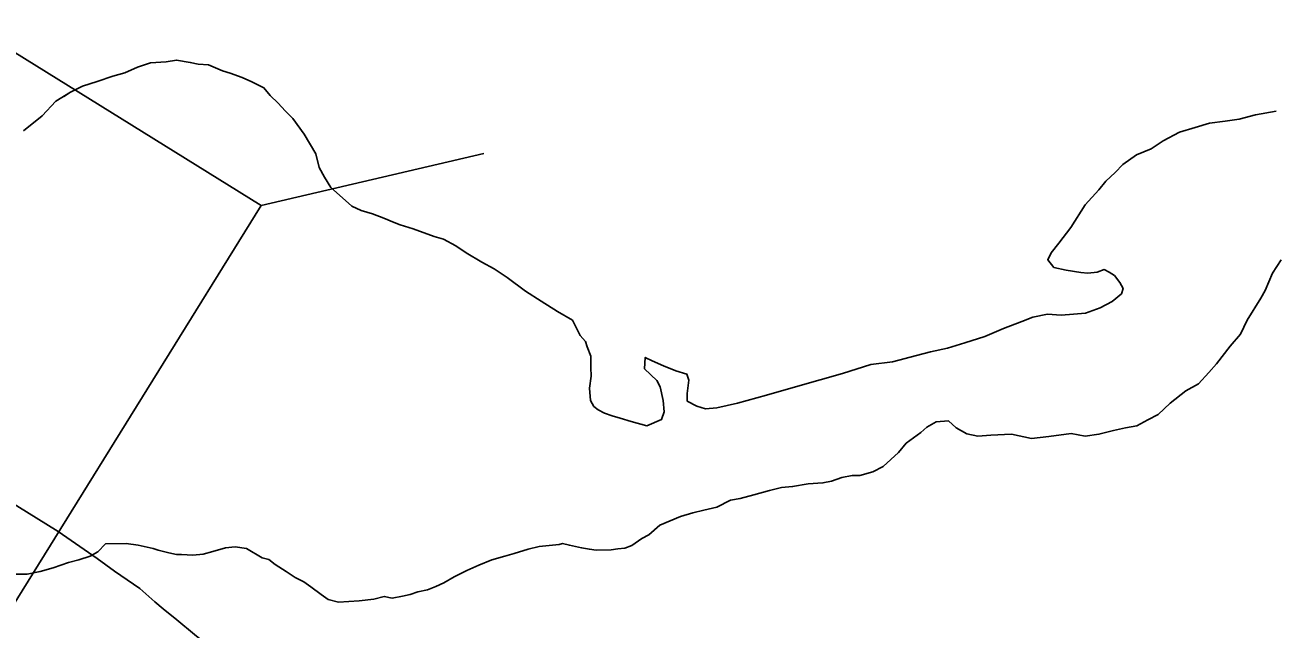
# Model space of a CAD drawing. Extents: x 1370567 to 1373900, y 377514 to 379648.
# Drawn here: x 1370933.7 to 1370948.14, y 379412.94 to 379419.92 of the extents above; entities that cross this region are included whole.
import ezdxf

# ---------------------------------------------------------------- set-up
doc = ezdxf.new("R2010")
doc.units = 0
doc.layers.add('Default', color=7, linetype='Continuous')

msp = doc.modelspace()

# ---------------------------------------------------------------- linework, layer by layer
at = {"layer": 'Default'}
msp.add_line((1370936.436, 379417.836), (1370939.007, 379418.437), dxfattribs=at)
msp.add_lwpolyline([(1370933.072, 379419.924), (1370926.806, 379409.831), (1370930.17, 379407.743), (1370936.436, 379417.836)], close=True, dxfattribs=at)
for points in [[(1370940.282, 379415.515), (1370940.241, 379415.585), (1370940.23, 379415.725), (1370940.248, 379415.865), (1370940.247, 379415.965), (1370940.246, 379416.095), (1370940.205, 379416.205), (1370940.184, 379416.265), (1370940.123, 379416.334), (1370940.032, 379416.513), (1370939.861, 379416.612), (1370939.67, 379416.73), (1370939.489, 379416.848), (1370939.277, 379417.006), (1370939.127, 379417.105), (1370938.986, 379417.183), (1370938.805, 379417.292), (1370938.684, 379417.37), (1370938.544, 379417.449), (1370938.433, 379417.478), (1370938.193, 379417.566), (1370938.042, 379417.614), (1370937.972, 379417.643), (1370937.852, 379417.692), (1370937.721, 379417.741), (1370937.591, 379417.78), (1370937.481, 379417.829), (1370937.339, 379417.957), (1370937.239, 379418.046), (1370937.167, 379418.166), (1370937.106, 379418.275), (1370937.065, 379418.435), (1370936.933, 379418.664), (1370936.801, 379418.842), (1370936.71, 379418.932), (1370936.629, 379419.021), (1370936.538, 379419.11), (1370936.467, 379419.199), (1370936.327, 379419.268), (1370936.216, 379419.317), (1370936.076, 379419.366), (1370935.986, 379419.395), (1370935.825, 379419.463), (1370935.705, 379419.472), (1370935.615, 379419.491), (1370935.455, 379419.519), (1370935.335, 379419.498), (1370935.156, 379419.486), (1370935.006, 379419.435), (1370934.857, 379419.373), (1370934.718, 379419.332), (1370934.539, 379419.27), (1370934.369, 379419.218), (1370934.23, 379419.146), (1370934.062, 379419.045), (1370933.903, 379418.873), (1370933.686, 379418.701)], [(1370940.282, 379415.515), (1370940.241, 379415.585), (1370940.23, 379415.725), (1370940.248, 379415.865), (1370940.247, 379415.965), (1370940.246, 379416.095), (1370940.205, 379416.205), (1370940.184, 379416.265), (1370940.123, 379416.334), (1370940.032, 379416.513), (1370939.861, 379416.612), (1370939.67, 379416.73), (1370939.489, 379416.848), (1370939.277, 379417.006), (1370939.127, 379417.105), (1370938.986, 379417.183), (1370938.805, 379417.292), (1370938.684, 379417.37), (1370938.544, 379417.449), (1370938.433, 379417.478), (1370938.193, 379417.566), (1370938.042, 379417.614), (1370937.972, 379417.643), (1370937.852, 379417.692), (1370937.721, 379417.741), (1370937.591, 379417.78), (1370937.481, 379417.829), (1370937.339, 379417.957), (1370937.239, 379418.046), (1370937.167, 379418.166), (1370937.106, 379418.275), (1370937.065, 379418.435), (1370936.933, 379418.664), (1370936.801, 379418.842), (1370936.71, 379418.932), (1370936.629, 379419.021), (1370936.538, 379419.11), (1370936.467, 379419.199), (1370936.327, 379419.268), (1370936.216, 379419.317), (1370936.076, 379419.366), (1370935.986, 379419.395), (1370935.825, 379419.463), (1370935.705, 379419.472), (1370935.615, 379419.491), (1370935.455, 379419.519), (1370935.335, 379419.498), (1370935.156, 379419.486), (1370935.006, 379419.435), (1370934.857, 379419.373), (1370934.718, 379419.332), (1370934.539, 379419.27), (1370934.369, 379419.218), (1370934.23, 379419.146), (1370934.151, 379419.099)], [(1370948.168, 379418.928), (1370947.929, 379418.886), (1370947.74, 379418.834), (1370947.58, 379418.812), (1370947.4, 379418.791), (1370947.231, 379418.739), (1370947.052, 379418.687), (1370946.863, 379418.585), (1370946.724, 379418.493), (1370946.555, 379418.422), (1370946.396, 379418.31), (1370946.307, 379418.219), (1370946.199, 379418.118), (1370946.12, 379418.017), (1370945.962, 379417.845), (1370945.795, 379417.583), (1370945.657, 379417.402), (1370945.568, 379417.291), (1370945.529, 379417.21), (1370945.6, 379417.121), (1370945.74, 379417.092), (1370945.91, 379417.064), (1370945.99, 379417.055), (1370946.1, 379417.066), (1370946.179, 379417.097), (1370946.24, 379417.067), (1370946.3, 379417.028), (1370946.361, 379416.948), (1370946.401, 379416.879), (1370946.382, 379416.818), (1370946.273, 379416.727), (1370946.134, 379416.656), (1370945.965, 379416.594), (1370945.825, 379416.583), (1370945.685, 379416.571), (1370945.525, 379416.58), (1370945.356, 379416.548), (1370945.227, 379416.496), (1370945.018, 379416.414), (1370944.799, 379416.322), (1370944.57, 379416.25), (1370944.371, 379416.187), (1370944.171, 379416.145), (1370944.012, 379416.104), (1370943.733, 379416.031), (1370943.484, 379415.998), (1370943.155, 379415.895), (1370942.637, 379415.749), (1370942.278, 379415.646), (1370941.94, 379415.552), (1370941.701, 379415.5), (1370941.571, 379415.488), (1370941.471, 379415.517), (1370941.36, 379415.576), (1370941.359, 379415.666), (1370941.378, 379415.817), (1370941.357, 379415.886), (1370941.227, 379415.925), (1370941.086, 379415.984), (1370940.956, 379416.042), (1370940.875, 379416.082), (1370940.867, 379415.951), (1370941.008, 379415.813), (1370941.049, 379415.743), (1370941.08, 379415.583), (1370941.092, 379415.453), (1370941.063, 379415.363), (1370940.894, 379415.291), (1370940.713, 379415.339), (1370940.583, 379415.378), (1370940.493, 379415.407), (1370940.403, 379415.436), (1370940.332, 379415.476), (1370940.282, 379415.515)], [(1370948.168, 379418.928), (1370947.929, 379418.886), (1370947.74, 379418.834), (1370947.58, 379418.812), (1370947.4, 379418.791), (1370947.231, 379418.739), (1370947.052, 379418.687), (1370946.863, 379418.585), (1370946.724, 379418.493), (1370946.555, 379418.422), (1370946.396, 379418.31), (1370946.307, 379418.219), (1370946.199, 379418.118), (1370946.12, 379418.017), (1370945.962, 379417.845), (1370945.795, 379417.583), (1370945.657, 379417.402), (1370945.568, 379417.291), (1370945.529, 379417.21), (1370945.6, 379417.121), (1370945.74, 379417.092), (1370945.91, 379417.064), (1370945.99, 379417.055), (1370946.1, 379417.066), (1370946.179, 379417.097), (1370946.24, 379417.067), (1370946.3, 379417.028), (1370946.361, 379416.948), (1370946.401, 379416.879), (1370946.382, 379416.818), (1370946.273, 379416.727), (1370946.134, 379416.656), (1370945.965, 379416.594), (1370945.825, 379416.583), (1370945.685, 379416.571), (1370945.525, 379416.58), (1370945.356, 379416.548), (1370945.227, 379416.496), (1370945.018, 379416.414), (1370944.799, 379416.322), (1370944.57, 379416.25), (1370944.371, 379416.187), (1370944.171, 379416.145), (1370944.012, 379416.104), (1370943.733, 379416.031), (1370943.484, 379415.998), (1370943.155, 379415.895), (1370942.637, 379415.749), (1370942.278, 379415.646), (1370941.94, 379415.552), (1370941.701, 379415.5), (1370941.571, 379415.488), (1370941.471, 379415.517), (1370941.36, 379415.576), (1370941.359, 379415.666), (1370941.378, 379415.817), (1370941.357, 379415.886), (1370941.227, 379415.925), (1370941.086, 379415.984), (1370940.956, 379416.042), (1370940.875, 379416.082), (1370940.867, 379415.951), (1370941.008, 379415.813), (1370941.049, 379415.743), (1370941.08, 379415.583), (1370941.092, 379415.453), (1370941.063, 379415.363), (1370940.894, 379415.291), (1370940.713, 379415.339), (1370940.583, 379415.378), (1370940.493, 379415.407), (1370940.403, 379415.436), (1370940.332, 379415.476), (1370940.282, 379415.515)], [(1370943.147, 379414.694), (1370943.267, 379414.715), (1370943.357, 379414.716), (1370943.506, 379414.757), (1370943.626, 379414.819), (1370943.804, 379414.981), (1370943.893, 379415.092), (1370944.061, 379415.213), (1370944.13, 379415.274), (1370944.24, 379415.335), (1370944.379, 379415.347), (1370944.47, 379415.268), (1370944.591, 379415.199), (1370944.721, 379415.17), (1370944.871, 379415.182), (1370945.11, 379415.194), (1370945.34, 379415.146), (1370945.54, 379415.168), (1370945.799, 379415.201), (1370945.96, 379415.173), (1370946.119, 379415.194), (1370946.289, 379415.236), (1370946.428, 379415.268), (1370946.558, 379415.289), (1370946.687, 379415.36), (1370946.806, 379415.422), (1370946.945, 379415.553), (1370947.123, 379415.695), (1370947.272, 379415.777), (1370947.39, 379415.908), (1370947.479, 379416.009), (1370947.637, 379416.211), (1370947.755, 379416.352), (1370947.834, 379416.513), (1370947.991, 379416.765), (1370948.04, 379416.855), (1370948.128, 379417.056), (1370948.226, 379417.208)], [(1370943.147, 379414.694), (1370943.267, 379414.715), (1370943.357, 379414.716), (1370943.506, 379414.757), (1370943.626, 379414.819), (1370943.804, 379414.981), (1370943.893, 379415.092), (1370944.061, 379415.213), (1370944.13, 379415.274), (1370944.24, 379415.335), (1370944.379, 379415.347), (1370944.47, 379415.268), (1370944.591, 379415.199), (1370944.721, 379415.17), (1370944.871, 379415.182), (1370945.11, 379415.194), (1370945.34, 379415.146), (1370945.54, 379415.168), (1370945.799, 379415.201), (1370945.96, 379415.173), (1370946.119, 379415.194), (1370946.289, 379415.236), (1370946.428, 379415.268), (1370946.558, 379415.289), (1370946.687, 379415.36), (1370946.806, 379415.422), (1370946.945, 379415.553), (1370947.123, 379415.695), (1370947.272, 379415.777), (1370947.39, 379415.908), (1370947.479, 379416.009), (1370947.637, 379416.211), (1370947.755, 379416.352), (1370947.834, 379416.513), (1370947.991, 379416.765), (1370948.04, 379416.855), (1370948.128, 379417.056), (1370948.226, 379417.208)], [(1370930.292, 379416.424), (1370934.088, 379414.068), (1370934.539, 379413.758), (1370934.738, 379413.611), (1370935.031, 379413.412), (1370935.205, 379413.256), (1370935.301, 379413.175), (1370935.461, 379413.048), (1370935.664, 379412.88), (1370935.803, 379412.765), (1370936.002, 379412.596), (1370936.119, 379412.48), (1370936.249, 379412.375), (1370936.408, 379412.24), (1370936.532, 379412.137)], [(1370933.569, 379413.575), (1370933.729, 379413.577), (1370933.878, 379413.608), (1370934.028, 379413.65), (1370934.207, 379413.712), (1370934.326, 379413.743), (1370934.456, 379413.784), (1370934.545, 379413.835), (1370934.634, 379413.926), (1370934.874, 379413.929), (1370935.014, 379413.91), (1370935.184, 379413.872), (1370935.244, 379413.852), (1370935.365, 379413.824), (1370935.455, 379413.804), (1370935.515, 379413.805), (1370935.645, 379413.796), (1370935.764, 379413.808), (1370935.874, 379413.839), (1370936.023, 379413.88), (1370936.133, 379413.891), (1370936.263, 379413.873), (1370936.444, 379413.764), (1370936.524, 379413.745), (1370936.595, 379413.686), (1370936.725, 379413.607), (1370936.826, 379413.538), (1370936.926, 379413.489), (1370937.007, 379413.43), (1370937.128, 379413.341), (1370937.208, 379413.282), (1370937.328, 379413.253), (1370937.568, 379413.266), (1370937.738, 379413.287), (1370937.857, 379413.319), (1370937.947, 379413.299), (1370938.067, 379413.321), (1370938.157, 379413.342), (1370938.246, 379413.373), (1370938.356, 379413.394), (1370938.455, 379413.435), (1370938.545, 379413.476), (1370938.664, 379413.547), (1370938.813, 379413.619), (1370938.952, 379413.68), (1370939.102, 379413.742), (1370939.251, 379413.783), (1370939.361, 379413.814), (1370939.52, 379413.866), (1370939.649, 379413.897), (1370939.879, 379413.92), (1370939.919, 379413.93), (1370939.999, 379413.911), (1370940.139, 379413.882), (1370940.229, 379413.863), (1370940.309, 379413.854), (1370940.479, 379413.856), (1370940.559, 379413.867), (1370940.639, 379413.877), (1370940.718, 379413.908), (1370940.837, 379413.99), (1370940.917, 379414.03), (1370941.045, 379414.142), (1370941.284, 379414.244), (1370941.423, 379414.286), (1370941.553, 379414.317), (1370941.703, 379414.349), (1370941.862, 379414.43), (1370941.971, 379414.451), (1370942.131, 379414.493), (1370942.31, 379414.545), (1370942.449, 379414.576), (1370942.579, 379414.588), (1370942.759, 379414.62), (1370942.928, 379414.631), (1370943.028, 379414.652), (1370943.147, 379414.694)], [(1370934.399, 379413.766), (1370934.456, 379413.784), (1370934.545, 379413.835), (1370934.634, 379413.926), (1370934.874, 379413.929), (1370935.014, 379413.91), (1370935.184, 379413.872), (1370935.244, 379413.852), (1370935.365, 379413.824), (1370935.455, 379413.804), (1370935.515, 379413.805), (1370935.645, 379413.796), (1370935.764, 379413.808), (1370935.874, 379413.839), (1370936.023, 379413.88), (1370936.133, 379413.891), (1370936.263, 379413.873), (1370936.444, 379413.764), (1370936.524, 379413.745), (1370936.595, 379413.686), (1370936.725, 379413.607), (1370936.826, 379413.538), (1370936.926, 379413.489), (1370937.007, 379413.43), (1370937.128, 379413.341), (1370937.208, 379413.282), (1370937.328, 379413.253), (1370937.568, 379413.266), (1370937.738, 379413.287), (1370937.857, 379413.319), (1370937.947, 379413.299), (1370938.067, 379413.321), (1370938.157, 379413.342), (1370938.246, 379413.373), (1370938.356, 379413.394), (1370938.455, 379413.435), (1370938.545, 379413.476), (1370938.664, 379413.547), (1370938.813, 379413.619), (1370938.952, 379413.68), (1370939.102, 379413.742), (1370939.251, 379413.783), (1370939.361, 379413.814), (1370939.52, 379413.866), (1370939.649, 379413.897), (1370939.879, 379413.92), (1370939.919, 379413.93), (1370939.999, 379413.911), (1370940.139, 379413.882), (1370940.229, 379413.863), (1370940.309, 379413.854), (1370940.479, 379413.856), (1370940.559, 379413.867), (1370940.639, 379413.877), (1370940.718, 379413.908), (1370940.837, 379413.99), (1370940.917, 379414.03), (1370941.045, 379414.142), (1370941.284, 379414.244), (1370941.423, 379414.286), (1370941.553, 379414.317), (1370941.703, 379414.349), (1370941.862, 379414.43), (1370941.971, 379414.451), (1370942.131, 379414.493), (1370942.31, 379414.545), (1370942.449, 379414.576), (1370942.579, 379414.588), (1370942.759, 379414.62), (1370942.928, 379414.631), (1370943.028, 379414.652), (1370943.147, 379414.694)]]:
    msp.add_lwpolyline(points, dxfattribs=at)

doc.saveas('drawing.dxf')
